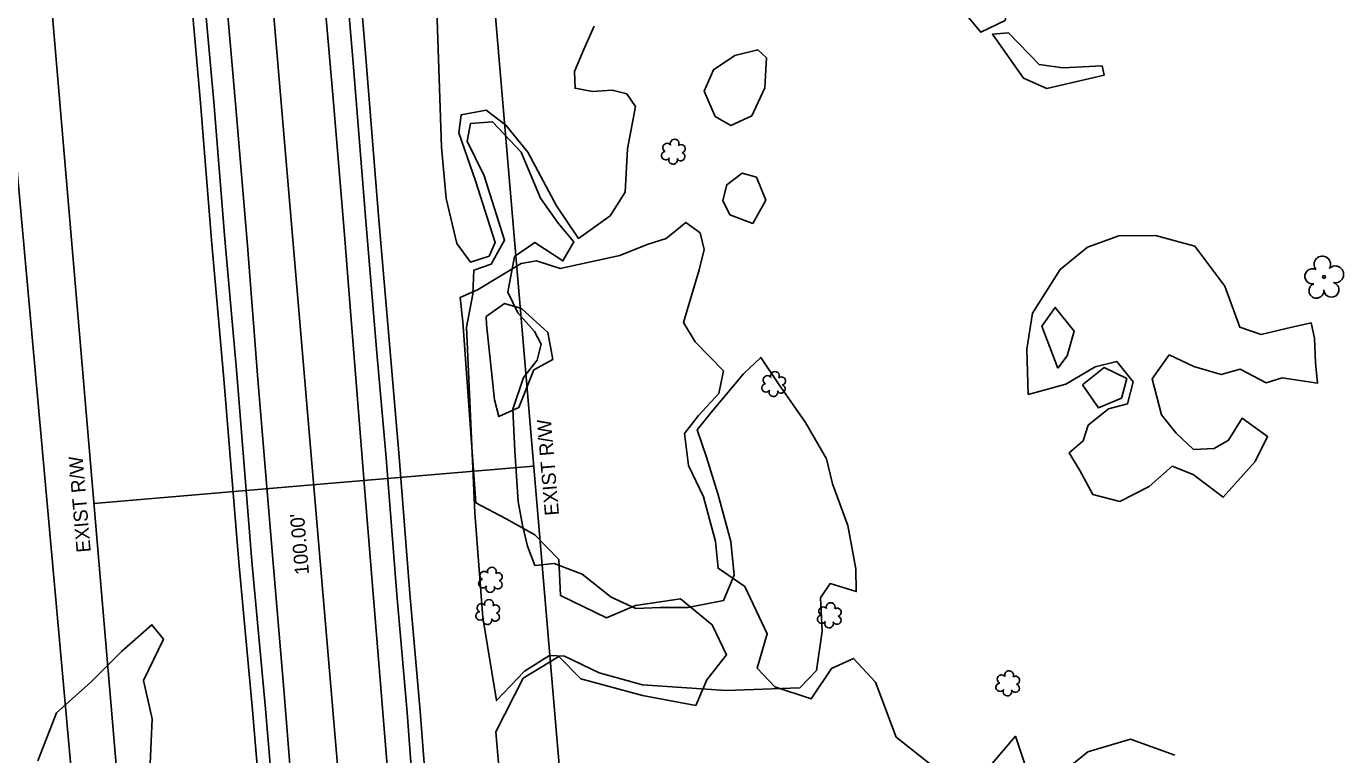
# Model space of a CAD drawing. Extents: x 3040896 to 3051146, y 687568 to 732976.
# Drawn here: x 3045649.7 to 3045948.2, y 714330.9 to 714495.9 of the extents above; entities that cross this region are included whole.
import ezdxf

# ---------------------------------------------------------------- set-up
doc = ezdxf.new("R2010")
doc.units = 0
for name, color, linetype in [('Exist Horizontal Alignment', 7, 'Continuous'), ('Exist Other Culture Area Outline', 7, 'Continuous'), ('Exist Right of Way Easement Line', 7, 'Continuous'), ('Exist Right of Way Line', 7, 'Continuous'), ('Exist Right of Way Line Text', 7, 'Continuous'), ('Exist Right of Way Width CELL', 7, 'Continuous'), ('Exist Roads EOP', 7, 'Continuous'), ('Exist Roads EOT', 7, 'Continuous'), ('Exist Utilities Telephone UG Cable', 7, 'Continuous'), ('Exist Utilities Telephone UG FO', 7, 'Continuous'), ('Exist Vegetation Hedge Row', 7, 'Continuous'), ('Exist Vegetation Shrub CELL', 7, 'Continuous'), ('Exist Vegetation Tree CELL', 7, 'Continuous')]:
    doc.layers.add(name, color=color, linetype=linetype)

msp = doc.modelspace()

# ---------------------------------------------------------------- linework, layer by layer
at = {"layer": 'Exist Horizontal Alignment'}
msp.add_line((3045757.69, 713888.07), (3045519.22, 716692.74), dxfattribs=at)
at = {"layer": 'Exist Other Culture Area Outline'}
for points in [[(3045872.2, 714494.46), (3045879.15, 714487.28), (3045884.52, 714486.51), (3045893.44, 714487.01), (3045893.93, 714484.88), (3045880.91, 714481.83), (3045875.66, 714484.22), (3045868.6, 714494.12), (3045872.2, 714494.46)], [(3045749.45, 714427.77), (3045750.91, 714435.21), (3045751.11, 714440.68), (3045755, 714442.03), (3045758.09, 714447.5), (3045753.45, 714462.08), (3045749.61, 714469.94), (3045750.38, 714473.9), (3045755.35, 714474.31), (3045761.84, 714467.41), (3045766.21, 714456.97), (3045770.23, 714451.31), (3045773.73, 714447.12), (3045771.28, 714442.78), (3045764.94, 714446.97), (3045760.35, 714443.74), (3045758.83, 714435.67), (3045761.09, 714431)], [(3045761.09, 714431), (3045764.82, 714426.76), (3045766.36, 714423.93), (3045765.49, 714420.31), (3045762.37, 714416.37), (3045759.98, 714409.16), (3045760.4, 714399.71), (3045761.15, 714388.23), (3045762.11, 714382.9), (3045763.24, 714378.16), (3045764.95, 714373.78), (3045769.29, 714374.21), (3045775.64, 714371.76), (3045782.25, 714366.55), (3045787.82, 714364.03), (3045793.33, 714364.21), (3045799.57, 714364.21), (3045807.68, 714365.81), (3045810.07, 714371.58), (3045809.32, 714379.18), (3045806.47, 714389.77), (3045803.8, 714398.3), (3045801.69, 714404.51), (3045804.78, 714408.35), (3045812.19, 714417.19), (3045816.12, 714420.91), (3045820.13, 714414.95), (3045826.25, 714406.14), (3045831.02, 714397.96), (3045832.36, 714392.27), (3045835.8, 714382.84), (3045837.68, 714373), (3045837.73, 714367.83), (3045831.81, 714369.67), (3045829.65, 714366.4), (3045830, 714358.9), (3045828.77, 714350), (3045824.95, 714346.05), (3045808.29, 714345.41), (3045789.35, 714346.72), (3045779.49, 714349.43), (3045771.66, 714353.2), (3045768.25, 714353.39), (3045762.57, 714349.84), (3045756.25, 714343.15), (3045753.14, 714361.95), (3045751.3, 714385.67), (3045749.45, 714427.77)], [(3045883.37, 714418.47), (3045879.75, 714427.99), (3045882.82, 714432.24), (3045887.08, 714426.82), (3045885.52, 714421.3), (3045883.37, 714418.47)], [(3045888.96, 714414.72), (3045892.6, 714409.49), (3045897.83, 714411.71), (3045897.94, 714411.92), (3045899.02, 714416.13), (3045893.88, 714418.6), (3045888.96, 714414.72)]]:
    msp.add_lwpolyline(points, dxfattribs=at)
at = {"layer": 'Exist Right of Way Easement Line'}
msp.add_line((3045662.26, 714301.22), (3045635.41, 714599.61), dxfattribs=at)
at = {"layer": 'Exist Right of Way Line'}
for p, q in [((3045807.51, 713892.31), (3045569.04, 716696.97)), ((3045707.87, 713883.84), (3045469.4, 716688.5))]:
    msp.add_line(p, q, dxfattribs=at)
at = {"layer": 'Exist Right of Way Width CELL'}
for p in [(3045764.66, 714396.28), (3045665.02, 714387.81)]:
    msp.add_line(p, (3045717.24, 714392.25), dxfattribs=at)
at = {"layer": 'Exist Roads EOP'}
for points in [[(3045729.09, 714422.81), (3045726.54, 714452.74), (3045723.67, 714488.59), (3045721.16, 714518.66), (3045718.2, 714549.34), (3045716.02, 714575.78), (3045714.27, 714598.92), (3045712.27, 714623.85), (3045709.76, 714650.61), (3045707.71, 714672.77), (3045705.59, 714700.21), (3045703.59, 714723.75), (3045701.25, 714750.52), (3045699.16, 714776.76), (3045696.91, 714806.21), (3045694.4, 714836.55), (3045692, 714861.45), (3045689.16, 714895.65), (3045686.27, 714927.85), (3045685.18, 714939.89)], [(3045653.77, 714930.82), (3045656.1, 714907.13), (3045659.17, 714873.09), (3045661.69, 714839.55), (3045664.75, 714802.57), (3045667.23, 714771.25), (3045669.94, 714740.22), (3045672.14, 714715), (3045674.99, 714684.23), (3045677.59, 714652.41), (3045679.67, 714625.34), (3045681.92, 714597.17), (3045684.25, 714570.82), (3045686.95, 714539.63), (3045689.45, 714509.65), (3045692.21, 714478.86), (3045694.68, 714447.69), (3045697.39, 714417.17)], [(3045729.09, 714422.81), (3045731.23, 714398.16), (3045733.63, 714367.17), (3045735.99, 714340.48), (3045737.74, 714316.9), (3045740.15, 714289.89), (3045742.36, 714261.63), (3045745.22, 714228.52), (3045747.05, 714206.49), (3045748.66, 714181.52), (3045751.12, 714154.8), (3045753.46, 714125.65), (3045755.81, 714096.17), (3045758.27, 714066.3), (3045760.68, 714039.8), (3045763.35, 714010.56), (3045765.48, 713983.11), (3045767.82, 713956.64), (3045770.33, 713925.44), (3045772.63, 713898.98)], [(3045741.67, 713892.31), (3045739.24, 713919.57), (3045737.16, 713944.53), (3045734.71, 713973.87), (3045732.21, 714004.17), (3045730.23, 714027.12), (3045727.68, 714056.48), (3045725.27, 714083.65), (3045723, 714111.39), (3045720.25, 714142.63), (3045718.13, 714168.02), (3045716.3, 714196.3), (3045713.79, 714224.98), (3045711.42, 714252.67), (3045708.94, 714283.35), (3045706.34, 714312.58), (3045703.92, 714341.26), (3045700.83, 714374.74), (3045697.39, 714417.17)]]:
    msp.add_lwpolyline(points, dxfattribs=at)
at = {"layer": 'Exist Roads EOT'}
for points in [[(3045680.2, 714939.47), (3045683.05, 714907.3), (3045685.66, 714877.78), (3045688.06, 714849.96), (3045689.52, 714831.78), (3045691.62, 714807.79), (3045693.53, 714785.34), (3045695.5, 714762.14), (3045697.76, 714735.7), (3045699.8, 714710.21), (3045702.49, 714680.19), (3045705.11, 714648.66), (3045707.88, 714615.85), (3045710.42, 714583.7), (3045712.92, 714554.17), (3045716.24, 714514.12), (3045719.08, 714481.28), (3045721.7, 714449.7), (3045723.17, 714431.37), (3045723.97, 714420.97)], [(3045702.12, 714416.86), (3045699.82, 714446.25), (3045697.11, 714478.44), (3045694.8, 714505.37), (3045692.69, 714530.17), (3045690.46, 714556.19), (3045688.55, 714580.23), (3045686.61, 714602.28), (3045684.5, 714626.84), (3045682.64, 714650.45), (3045680.62, 714672.67), (3045678.16, 714702.63), (3045676.24, 714725.92), (3045673.8, 714753.96), (3045671.53, 714780.58), (3045669.19, 714807.72), (3045667.01, 714833.89), (3045664.65, 714861.12), (3045662.5, 714886.27), (3045660.19, 714913.55), (3045658.63, 714931.25)], [(3045768.02, 713897.52), (3045765.23, 713928.15), (3045762.63, 713958.69), (3045760.01, 713987.52), (3045757.21, 714019.72), (3045754.77, 714047.59), (3045752.41, 714075.11), (3045749.3, 714111.29), (3045747.27, 714137.7), (3045744.6, 714170.89), (3045742.06, 714202.09), (3045739.58, 714233.1), (3045737.13, 714261.22), (3045734.24, 714295.98), (3045731.42, 714329.35), (3045728.87, 714359.9), (3045726.48, 714389.63), (3045723.97, 714420.97)], [(3045702.12, 714416.86), (3045705.34, 714377.81), (3045708.1, 714345.75), (3045710.73, 714312.48), (3045713.7, 714277.09), (3045716.37, 714244.66), (3045718.77, 714215.66), (3045721.33, 714185.2), (3045723.73, 714156.61), (3045726.17, 714126.85), (3045729.38, 714089.48), (3045732.14, 714057.19), (3045734.61, 714027.3), (3045737.3, 713995.7), (3045740.21, 713962.74), (3045742.7, 713932.04), (3045746.23, 713892.98)]]:
    msp.add_lwpolyline(points, dxfattribs=at)
at = {"layer": 'Exist Utilities Telephone UG Cable'}
for points in [[(3045694.4, 714416.91), (3045691.69, 714447.44), (3045689.22, 714478.6), (3045686.46, 714509.39), (3045683.96, 714539.38), (3045681.27, 714570.56), (3045678.93, 714596.92), (3045676.68, 714625.11), (3045674.6, 714652.18), (3045671.36, 714691.82)], [(3045738.68, 713892.04), (3045736.25, 713919.31), (3045734.17, 713944.28), (3045731.72, 713973.63), (3045729.22, 714003.91), (3045727.24, 714026.86), (3045724.7, 714056.22), (3045722.28, 714083.39), (3045720.01, 714111.14), (3045717.27, 714142.38), (3045715.14, 714167.79), (3045713.31, 714196.07), (3045710.8, 714224.72), (3045708.43, 714252.42), (3045705.96, 714283.1), (3045703.35, 714312.32), (3045700.93, 714341), (3045697.84, 714374.48), (3045694.4, 714416.93)]]:
    msp.add_lwpolyline(points, dxfattribs=at)
at = {"layer": 'Exist Utilities Telephone UG FO'}
for points in [[(3045732.08, 714423.06), (3045729.53, 714452.98), (3045726.66, 714488.84), (3045724.15, 714518.92), (3045721.19, 714549.61), (3045719.01, 714576.02), (3045717.26, 714599.15), (3045715.26, 714624.11), (3045712.74, 714650.88), (3045710.7, 714673.03), (3045708.93, 714695.88)], [(3045775.62, 713899.24), (3045773.32, 713925.69), (3045770.8, 713956.9), (3045768.47, 713983.36), (3045766.34, 714010.81), (3045763.67, 714040.07), (3045761.26, 714066.56), (3045758.8, 714096.41), (3045756.45, 714125.89), (3045754.11, 714155.06), (3045751.65, 714181.75), (3045750.04, 714206.71), (3045748.21, 714228.77), (3045745.35, 714261.87), (3045743.14, 714290.14), (3045740.73, 714317.15), (3045738.98, 714340.72), (3045736.62, 714367.42), (3045734.22, 714398.41), (3045732.08, 714423.07)]]:
    msp.add_lwpolyline(points, dxfattribs=at)
at = {"layer": 'Exist Vegetation Hedge Row'}
for points in [[(3045861.64, 714499.76), (3045864.66, 714505.52), (3045867.9, 714508.35), (3045873.05, 714505.48), (3045871.46, 714497.26), (3045865.96, 714494.59), (3045861.64, 714499.76)], [(3045778.34, 714495.94), (3045775.98, 714490.56), (3045773.91, 714485.71), (3045774.03, 714481.9), (3045778.01, 714481.18), (3045782.43, 714481.45), (3045785.75, 714480.66), (3045787.76, 714477.73), (3045785.94, 714468.16), (3045785.4, 714458.38), (3045781.99, 714452.98), (3045774.83, 714447.86), (3045769.85, 714455.25), (3045763.34, 714467.45), (3045758.36, 714473.5), (3045753.89, 714476.91), (3045748.24, 714475.89), (3045747.7, 714471.78), (3045751.49, 714460.91), (3045755.96, 714446.98), (3045754.55, 714443.84), (3045750.39, 714442.51), (3045747.26, 714446.69), (3045744.86, 714456.89), (3045743.8, 714468.57), (3045742.61, 714504.18)], [(3045805.78, 714475.47), (3045803.32, 714481.26), (3045805.4, 714486.09), (3045810.22, 714489.35), (3045815.47, 714490.63), (3045817.4, 714488.82), (3045817.05, 714481.99), (3045814.06, 714475.65), (3045809.32, 714473.46), (3045805.78, 714475.47)], [(3045807.49, 714456.44), (3045808.4, 714460.02), (3045811.91, 714462.66), (3045815.12, 714461.72), (3045817.23, 714456.53), (3045814.28, 714451.29), (3045809.11, 714453.24), (3045807.49, 714456.44)], [(3045748.61, 714428.97), (3045747.99, 714434.52), (3045751.95, 714436.23), (3045761.84, 714442.17), (3045765.32, 714442.78), (3045770.67, 714441.05), (3045784.17, 714444.03), (3045790.39, 714446.46), (3045794.69, 714447.83), (3045799.15, 714451.49), (3045802.41, 714449.11), (3045803.28, 714445.39), (3045802.18, 714440.75)], [(3045876.68, 714412.53), (3045876.37, 714422.79), (3045877.7, 714430.9), (3045883.97, 714440.85), (3045890.11, 714445.87), (3045897.22, 714448.43)], [(3045897.22, 714448.43), (3045905.53, 714448.52), (3045914.47, 714446.13), (3045921.27, 714437.03), (3045924.65, 714427.73), (3045929.46, 714426.1), (3045935.16, 714427.46), (3045940.79, 714428.78), (3045941.59, 714425.29), (3045941.81, 714419.68), (3045942.24, 714415.1), (3045934.26, 714416.31), (3045930.59, 714415.13), (3045924.74, 714418.27), (3045920.42, 714417.02), (3045914.23, 714418.84), (3045908.66, 714421.49)], [(3045802.18, 714440.75), (3045798.58, 714428.83), (3045801.22, 714424.41), (3045807.64, 714417.89), (3045806.58, 714412.72), (3045801.97, 714407.77), (3045798.86, 714403.66), (3045799.76, 714396.43), (3045803.17, 714389.3), (3045805.85, 714379.21), (3045806.43, 714373.12), (3045812.5, 714369.02), (3045817.59, 714358.25), (3045815.26, 714350.49), (3045819.33, 714346.24), (3045827.54, 714343.52), (3045832.12, 714350.4), (3045837.14, 714352.7), (3045842.08, 714347.35), (3045846.78, 714334.88), (3045854.69, 714328.57)], [(3045753.96, 714428.37), (3045755.77, 714411.28), (3045756.8, 714407.5), (3045761.31, 714409.59), (3045764.69, 714418.08), (3045768.99, 714420.45), (3045767.85, 714426.55), (3045761.94, 714431.97), (3045758.09, 714433.09), (3045753.87, 714430.16), (3045753.96, 714428.37)], [(3045770.75, 714141.35), (3045767.71, 714189.71), (3045766.12, 714209.64), (3045762.87, 714239.66), (3045760.76, 714271.45), (3045759.04, 714301.63), (3045756.11, 714336.04), (3045762.32, 714348.21), (3045770.38, 714353.16), (3045775.33, 714348.1), (3045789.34, 714344.28), (3045801.39, 714342.06), (3045803.91, 714347.84), (3045808.32, 714353.51), (3045805.13, 714360.34), (3045797.91, 714366.19), (3045787.75, 714364.67), (3045781.19, 714361.88), (3045770.76, 714366.97), (3045770.33, 714375.12), (3045764.89, 714380.69), (3045758.41, 714384.3), (3045751.54, 714387.97), (3045748.61, 714428.97)], [(3045908.66, 714421.49), (3045904.79, 714416.05), (3045906.92, 714407.92), (3045910.18, 714403.72), (3045914.14, 714400.06), (3045918.8, 714400.28), (3045922.08, 714402.12), (3045925.15, 714407.11), (3045930.93, 714402.97), (3045928.14, 714397.32), (3045920.85, 714389.22), (3045914.04, 714394.41), (3045909.3, 714396.26), (3045904.07, 714391.68), (3045897.44, 714388.29), (3045891.37, 714389.82), (3045888.4, 714395.31), (3045885.96, 714399.25), (3045889.15, 714401.97), (3045890.29, 714405.52), (3045894.89, 714409.29), (3045899.18, 714410.41), (3045900.46, 714415.39), (3045896.74, 714420.02), (3045891.85, 714418.81), (3045885.19, 714414.85), (3045876.68, 714412.53)], [(3045652.33, 714329.51), (3045656.56, 714340.39), (3045664.45, 714347.38), (3045671.31, 714354.25), (3045678.19, 714360.33), (3045680.79, 714357.06), (3045676.24, 714347.72), (3045678.27, 714339.02), (3045677.45, 714322.02)], [(3045868.53, 714328.86), (3045873.81, 714335.06), (3045876.17, 714328.08)], [(3045884.13, 714326.66), (3045890.21, 714331.53), (3045899.87, 714334.37), (3045909.93, 714330.79)]]:
    msp.add_lwpolyline(points, dxfattribs=at)
at = {"layer": 'Exist Vegetation Shrub CELL'}
for p, q in [((3045796.36, 714467.33), (3045796.36, 714467.33)), ((3045819.09, 714414.68), (3045819.09, 714414.68)), ((3045754.95, 714370.33), (3045754.95, 714370.33)), ((3045754.32, 714363.02), (3045754.32, 714363.02)), ((3045831.73, 714362.3), (3045831.73, 714362.3)), ((3045872.13, 714346.88), (3045872.13, 714346.88))]:
    msp.add_line(p, q, dxfattribs=at)
for centre, radius, start, end in [((3045794.88, 714468.46), 0.968, 35.8908, 245.4216), ((3045796.59, 714469.37), 0.99, 334.8391, 200.4717), ((3045798.04, 714468.2), 0.929, 284.4567, 126.0861), ((3045794.56, 714466.62), 0.955, 95.1099, 327.9534), ((3045796.24, 714465.65), 0.984, 151.2797, 21.387), ((3045798, 714466.4), 0.937, 204.9913, 73.4601), ((3045819.32, 714416.72), 0.99, 334.8391, 200.4717), ((3045817.29, 714413.98), 0.955, 95.1099, 327.9534), ((3045817.61, 714415.81), 0.968, 35.8908, 245.4216), ((3045820.73, 714413.75), 0.937, 204.9913, 73.4601), ((3045820.76, 714415.55), 0.929, 284.4567, 126.0861), ((3045818.96, 714413), 0.984, 151.2797, 21.387), ((3045755.18, 714372.38), 0.99, 334.8391, 200.4717), ((3045753.15, 714369.63), 0.955, 95.1099, 327.9534), ((3045753.47, 714371.46), 0.968, 35.8908, 245.4216), ((3045756.59, 714369.41), 0.937, 204.9913, 73.4601), ((3045756.62, 714371.2), 0.929, 284.4567, 126.0861), ((3045754.82, 714368.65), 0.984, 151.2797, 21.387), ((3045752.83, 714364.15), 0.968, 35.8908, 245.4216), ((3045754.55, 714365.06), 0.99, 334.8391, 200.4717), ((3045755.99, 714363.89), 0.929, 284.4567, 126.0861), ((3045830.24, 714363.42), 0.968, 35.8908, 245.4216), ((3045831.95, 714364.34), 0.99, 334.8391, 200.4717), ((3045833.4, 714363.17), 0.929, 284.4567, 126.0861), ((3045752.52, 714362.31), 0.955, 95.1099, 327.9534), ((3045754.19, 714361.34), 0.984, 151.2797, 21.387), ((3045755.95, 714362.09), 0.937, 204.9913, 73.4601), ((3045829.92, 714361.59), 0.955, 95.1099, 327.9534), ((3045831.6, 714360.61), 0.984, 151.2797, 21.387), ((3045833.36, 714361.37), 0.937, 204.9913, 73.4601), ((3045872.36, 714348.92), 0.99, 334.8391, 200.4717), ((3045870.33, 714346.17), 0.955, 95.1099, 327.9534), ((3045870.65, 714348), 0.968, 35.8908, 245.4216), ((3045873.77, 714345.95), 0.937, 204.9913, 73.4601), ((3045873.81, 714347.75), 0.929, 284.4567, 126.0861), ((3045872, 714345.19), 0.984, 151.2797, 21.387)]:
    msp.add_arc(centre, radius, start, end, dxfattribs=at)
at = {"layer": 'Exist Vegetation Tree CELL'}
msp.add_line((3045943.71, 714439.14), (3045943.71, 714439.14), dxfattribs=at)
msp.add_circle((3045943.71, 714439.14), 0.326, dxfattribs=at)
for centre, radius, start, end in [((3045943.32, 714442.01), 1.86, 330.1651, 219.7134), ((3045946.26, 714439.73), 1.9, 257.1011, 134.1999), ((3045941.1, 714439.29), 1.73, 62.6636, 279.3457), ((3045942, 714436.02), 1.69, 111.5671, 6.231), ((3045945.38, 714436.24), 1.7, 181.2822, 74.56)]:
    msp.add_arc(centre, radius, start, end, dxfattribs=at)

# ---------------------------------------------------------------- texts
at = {"layer": 'Exist Right of Way Line Text'}
for p in [(3045770.42, 714385.2), (3045664.34, 714376.84)]:
    msp.add_text('EXIST R/W', height=3.2, rotation=94.86, dxfattribs=at).set_placement(p)
at = {"layer": 'Exist Right of Way Width CELL'}
msp.add_text("100.00'", height=3.2, rotation=94.86, dxfattribs=at).set_placement((3045713.8, 714371.79))

doc.saveas('drawing.dxf')
